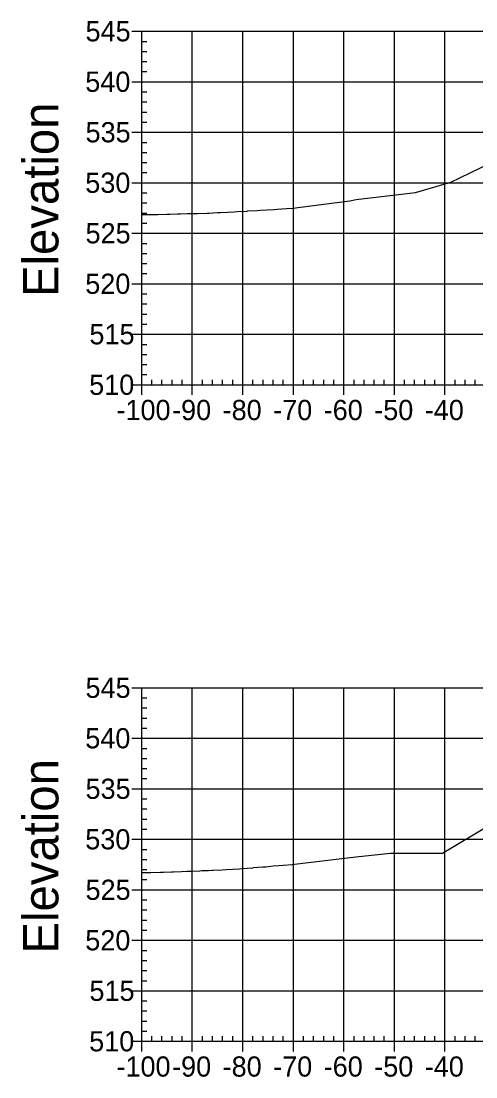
# Model space of a CAD drawing. Extents: x 708103 to 717568, y 374476 to 378707.
# Drawn here: x 717057.6 to 717147.6, y 377431 to 377640.1 of the extents above; entities that cross this region are included whole.
import ezdxf

# ---------------------------------------------------------------- set-up
doc = ezdxf.new("R2010")
doc.units = 0
for name, color, linetype in [('57', 7, 'Continuous'), ('60', 7, 'Continuous'), ('Existing', 7, 'Continuous')]:
    doc.layers.add(name, color=color, linetype=linetype)

msp = doc.modelspace()

# ---------------------------------------------------------------- linework, layer by layer
at = {"layer": '57'}
for p, q in [((717079.5, 377638.07), (717081.5, 377638.07)), ((717081.5, 377638.07), (717281.5, 377638.07)), ((717081.5, 377568.07), (717081.5, 377638.07)), ((717081.5, 377568.07), (717081.5, 377638.07)), ((717091.5, 377568.07), (717091.5, 377638.07)), ((717101.5, 377568.07), (717101.5, 377638.07)), ((717111.5, 377568.07), (717111.5, 377638.07)), ((717121.5, 377568.07), (717121.5, 377638.07)), ((717131.5, 377568.07), (717131.5, 377638.07)), ((717141.5, 377568.07), (717141.5, 377638.07)), ((717081.5, 377636.07), (717082.5, 377636.07)), ((717081.5, 377634.07), (717082.5, 377634.07)), ((717081.5, 377632.07), (717082.5, 377632.07)), ((717081.5, 377630.07), (717082.5, 377630.07)), ((717079.5, 377628.07), (717081.5, 377628.07)), ((717081.5, 377628.07), (717281.5, 377628.07)), ((717081.5, 377626.07), (717082.5, 377626.07)), ((717081.5, 377624.07), (717082.5, 377624.07)), ((717081.5, 377622.07), (717082.5, 377622.07)), ((717081.5, 377620.07), (717082.5, 377620.07)), ((717079.5, 377618.07), (717081.5, 377618.07)), ((717081.5, 377618.07), (717281.5, 377618.07)), ((717081.5, 377616.07), (717082.5, 377616.07)), ((717081.5, 377614.07), (717082.5, 377614.07)), ((717081.5, 377612.07), (717082.5, 377612.07)), ((717081.5, 377610.07), (717082.5, 377610.07)), ((717079.5, 377608.07), (717081.5, 377608.07)), ((717081.5, 377608.07), (717281.5, 377608.07)), ((717081.5, 377606.07), (717082.5, 377606.07)), ((717081.5, 377604.07), (717082.5, 377604.07)), ((717081.5, 377602.07), (717082.5, 377602.07)), ((717081.5, 377600.07), (717082.5, 377600.07)), ((717079.5, 377598.07), (717081.5, 377598.07)), ((717081.5, 377598.07), (717281.5, 377598.07)), ((717081.5, 377596.07), (717082.5, 377596.07)), ((717081.5, 377594.07), (717082.5, 377594.07)), ((717081.5, 377592.07), (717082.5, 377592.07)), ((717081.5, 377590.07), (717082.5, 377590.07)), ((717079.5, 377588.07), (717081.5, 377588.07)), ((717081.5, 377588.07), (717281.5, 377588.07)), ((717081.5, 377586.07), (717082.5, 377586.07)), ((717081.5, 377584.07), (717082.5, 377584.07)), ((717081.5, 377582.07), (717082.5, 377582.07)), ((717081.5, 377580.07), (717082.5, 377580.07)), ((717079.5, 377578.07), (717081.5, 377578.07)), ((717081.5, 377578.07), (717281.5, 377578.07)), ((717081.5, 377576.07), (717082.5, 377576.07)), ((717081.5, 377574.07), (717082.5, 377574.07)), ((717081.5, 377572.07), (717082.5, 377572.07)), ((717081.5, 377570.07), (717082.5, 377570.07)), ((717079.5, 377568.07), (717081.5, 377568.07)), ((717081.5, 377568.07), (717281.5, 377568.07)), ((717081.5, 377568.07), (717281.5, 377568.07)), ((717081.5, 377566.07), (717081.5, 377568.07)), ((717083.5, 377568.07), (717083.5, 377569.07)), ((717085.5, 377568.07), (717085.5, 377569.07)), ((717087.5, 377568.07), (717087.5, 377569.07)), ((717089.5, 377568.07), (717089.5, 377569.07)), ((717091.5, 377566.07), (717091.5, 377568.07)), ((717093.5, 377568.07), (717093.5, 377569.07)), ((717095.5, 377568.07), (717095.5, 377569.07)), ((717097.5, 377568.07), (717097.5, 377569.07)), ((717099.5, 377568.07), (717099.5, 377569.07)), ((717101.5, 377566.07), (717101.5, 377568.07)), ((717103.5, 377568.07), (717103.5, 377569.07)), ((717105.5, 377568.07), (717105.5, 377569.07)), ((717107.5, 377568.07), (717107.5, 377569.07)), ((717109.5, 377568.07), (717109.5, 377569.07)), ((717111.5, 377566.07), (717111.5, 377568.07)), ((717113.5, 377568.07), (717113.5, 377569.07)), ((717115.5, 377568.07), (717115.5, 377569.07)), ((717117.5, 377568.07), (717117.5, 377569.07)), ((717119.5, 377568.07), (717119.5, 377569.07)), ((717121.5, 377566.07), (717121.5, 377568.07)), ((717123.5, 377568.07), (717123.5, 377569.07)), ((717125.5, 377568.07), (717125.5, 377569.07)), ((717127.5, 377568.07), (717127.5, 377569.07)), ((717129.5, 377568.07), (717129.5, 377569.07)), ((717131.5, 377566.07), (717131.5, 377568.07)), ((717133.5, 377568.07), (717133.5, 377569.07)), ((717135.5, 377568.07), (717135.5, 377569.07)), ((717137.5, 377568.07), (717137.5, 377569.07)), ((717139.5, 377568.07), (717139.5, 377569.07)), ((717141.5, 377566.07), (717141.5, 377568.07)), ((717143.5, 377568.07), (717143.5, 377569.07)), ((717145.5, 377568.07), (717145.5, 377569.07)), ((717147.5, 377568.07), (717147.5, 377569.07)), ((717079.5, 377508.07), (717081.5, 377508.07)), ((717081.5, 377508.07), (717281.5, 377508.07)), ((717081.5, 377438.07), (717081.5, 377508.07)), ((717081.5, 377438.07), (717081.5, 377508.07)), ((717091.5, 377438.07), (717091.5, 377508.07)), ((717101.5, 377438.07), (717101.5, 377508.07)), ((717111.5, 377438.07), (717111.5, 377508.07)), ((717121.5, 377438.07), (717121.5, 377508.07)), ((717131.5, 377438.07), (717131.5, 377508.07)), ((717141.5, 377438.07), (717141.5, 377508.07)), ((717081.5, 377506.07), (717082.5, 377506.07)), ((717081.5, 377504.07), (717082.5, 377504.07)), ((717081.5, 377502.07), (717082.5, 377502.07)), ((717079.5, 377498.07), (717081.5, 377498.07)), ((717081.5, 377500.07), (717082.5, 377500.07)), ((717081.5, 377498.07), (717281.5, 377498.07)), ((717081.5, 377496.07), (717082.5, 377496.07)), ((717081.5, 377494.07), (717082.5, 377494.07)), ((717081.5, 377492.07), (717082.5, 377492.07)), ((717081.5, 377490.07), (717082.5, 377490.07)), ((717079.5, 377488.07), (717081.5, 377488.07)), ((717081.5, 377488.07), (717281.5, 377488.07)), ((717081.5, 377486.07), (717082.5, 377486.07)), ((717081.5, 377484.07), (717082.5, 377484.07)), ((717081.5, 377482.07), (717082.5, 377482.07)), ((717081.5, 377480.07), (717082.5, 377480.07)), ((717079.5, 377478.07), (717081.5, 377478.07)), ((717081.5, 377478.07), (717281.5, 377478.07)), ((717081.5, 377476.07), (717082.5, 377476.07)), ((717081.5, 377474.07), (717082.5, 377474.07)), ((717081.5, 377472.07), (717082.5, 377472.07)), ((717081.5, 377470.07), (717082.5, 377470.07)), ((717079.5, 377468.07), (717081.5, 377468.07)), ((717081.5, 377468.07), (717281.5, 377468.07)), ((717081.5, 377466.07), (717082.5, 377466.07)), ((717081.5, 377464.07), (717082.5, 377464.07)), ((717081.5, 377462.07), (717082.5, 377462.07)), ((717081.5, 377460.07), (717082.5, 377460.07)), ((717079.5, 377458.07), (717081.5, 377458.07)), ((717081.5, 377458.07), (717281.5, 377458.07)), ((717081.5, 377456.07), (717082.5, 377456.07)), ((717081.5, 377454.07), (717082.5, 377454.07)), ((717081.5, 377452.07), (717082.5, 377452.07)), ((717081.5, 377450.07), (717082.5, 377450.07)), ((717079.5, 377448.07), (717081.5, 377448.07)), ((717081.5, 377448.07), (717281.5, 377448.07)), ((717081.5, 377446.07), (717082.5, 377446.07)), ((717081.5, 377444.07), (717082.5, 377444.07)), ((717081.5, 377442.07), (717082.5, 377442.07)), ((717081.5, 377440.07), (717082.5, 377440.07)), ((717079.5, 377438.07), (717081.5, 377438.07)), ((717081.5, 377438.07), (717281.5, 377438.07)), ((717081.5, 377438.07), (717281.5, 377438.07)), ((717081.5, 377436.07), (717081.5, 377438.07)), ((717083.5, 377438.07), (717083.5, 377439.07)), ((717085.5, 377438.07), (717085.5, 377439.07)), ((717087.5, 377438.07), (717087.5, 377439.07)), ((717089.5, 377438.07), (717089.5, 377439.07)), ((717091.5, 377436.07), (717091.5, 377438.07)), ((717093.5, 377438.07), (717093.5, 377439.07)), ((717095.5, 377438.07), (717095.5, 377439.07)), ((717097.5, 377438.07), (717097.5, 377439.07)), ((717099.5, 377438.07), (717099.5, 377439.07)), ((717101.5, 377436.07), (717101.5, 377438.07)), ((717103.5, 377438.07), (717103.5, 377439.07)), ((717105.5, 377438.07), (717105.5, 377439.07)), ((717107.5, 377438.07), (717107.5, 377439.07)), ((717109.5, 377438.07), (717109.5, 377439.07)), ((717111.5, 377436.07), (717111.5, 377438.07)), ((717113.5, 377438.07), (717113.5, 377439.07)), ((717115.5, 377438.07), (717115.5, 377439.07)), ((717117.5, 377438.07), (717117.5, 377439.07)), ((717119.5, 377438.07), (717119.5, 377439.07)), ((717121.5, 377436.07), (717121.5, 377438.07)), ((717123.5, 377438.07), (717123.5, 377439.07)), ((717125.5, 377438.07), (717125.5, 377439.07)), ((717127.5, 377438.07), (717127.5, 377439.07)), ((717129.5, 377438.07), (717129.5, 377439.07)), ((717131.5, 377436.07), (717131.5, 377438.07)), ((717133.5, 377438.07), (717133.5, 377439.07)), ((717135.5, 377438.07), (717135.5, 377439.07)), ((717137.5, 377438.07), (717137.5, 377439.07)), ((717139.5, 377438.07), (717139.5, 377439.07)), ((717141.5, 377436.07), (717141.5, 377438.07)), ((717143.5, 377438.07), (717143.5, 377439.07)), ((717145.5, 377438.07), (717145.5, 377439.07)), ((717147.5, 377438.07), (717147.5, 377439.07))]:
    msp.add_line(p, q, dxfattribs=at)
at = {"layer": 'Existing'}
for points in [[(717081.5, 377601.79), (717082.7, 377601.8), (717083.85, 377601.79), (717084.67, 377601.81), (717086.49, 377601.85), (717086.63, 377601.85), (717087.05, 377601.86), (717088.6, 377601.89), (717089.13, 377601.91), (717090.57, 377601.95), (717091.78, 377601.98), (717092.53, 377602), (717094.42, 377602.05), (717094.5, 377602.05), (717094.74, 377602.07), (717096.47, 377602.15), (717097.06, 377602.18), (717098.44, 377602.26), (717099.71, 377602.33), (717100.4, 377602.36), (717102.35, 377602.47), (717102.37, 377602.47), (717102.43, 377602.48), (717104.34, 377602.58), (717104.99, 377602.62), (717106.3, 377602.7), (717107.64, 377602.79), (717108.27, 377602.83), (717110.11, 377602.95), (717110.24, 377602.95), (717110.28, 377602.96), (717111.39, 377603.03), (717114.96, 377603.47), (717122.69, 377604.49), (717123.95, 377604.77), (717135.68, 377606.16), (717142.63, 377608.16), (717150.28, 377611.89)], [(717081.5, 377471.47), (717082.59, 377471.49), (717083.32, 377471.5), (717085.19, 377471.55), (717085.33, 377471.56), (717085.82, 377471.57), (717087.35, 377471.61), (717087.8, 377471.63), (717089.36, 377471.7), (717090.4, 377471.73), (717091.38, 377471.78), (717093.01, 377471.85), (717093.39, 377471.86), (717094.72, 377471.91), (717095.41, 377471.93), (717095.61, 377471.94), (717097.42, 377472.02), (717098.22, 377472.05), (717099.44, 377472.13), (717100.82, 377472.24), (717101.45, 377472.28), (717103.43, 377472.43), (717103.47, 377472.44), (717103.61, 377472.45), (717105.48, 377472.58), (717106.03, 377472.63), (717107.5, 377472.78), (717108.64, 377472.88), (717109.51, 377472.95), (717111.24, 377473.07), (717111.35, 377473.07), (717111.74, 377473.12), (717123.85, 377474.58), (717130.7, 377475.32), (717141.01, 377475.3), (717150.07, 377480.71)]]:
    msp.add_lwpolyline(points, dxfattribs=at)

# ---------------------------------------------------------------- texts
at = {"layer": '57'}
for s, p in [('545', (717070.37, 377636.07)), ('540', (717070.32, 377626.07)), ('535', (717070.37, 377616.07)), ('530', (717070.32, 377606.07)), ('525', (717070.37, 377596.07)), ('520', (717070.32, 377586.07)), ('515', (717071.14, 377576.07)), ('510', (717071.09, 377566.07)), ('-100', (717076.49, 377561.07)), ('-90', (717087.5, 377561.07)), ('-80', (717097.5, 377561.07)), ('-70', (717107.5, 377561.07)), ('-60', (717117.5, 377561.07)), ('-50', (717127.5, 377561.07)), ('-40', (717137.5, 377561.07)), ('545', (717070.37, 377506.07)), ('540', (717070.32, 377496.07)), ('535', (717070.37, 377486.07)), ('530', (717070.32, 377476.07)), ('525', (717070.37, 377466.07)), ('520', (717070.32, 377456.07)), ('515', (717071.14, 377446.07)), ('510', (717071.09, 377436.07)), ('-100', (717076.49, 377431.07)), ('-90', (717087.5, 377431.07)), ('-80', (717097.5, 377431.07)), ('-70', (717107.5, 377431.07)), ('-60', (717117.5, 377431.07)), ('-50', (717127.5, 377431.07)), ('-40', (717137.5, 377431.07))]:
    msp.add_text(s, height=4, dxfattribs=at).set_placement(p)
at = {"layer": '60'}
for p in [(717065, 377585.44), (717065, 377455.44)]:
    msp.add_text('Elevation', height=7, rotation=90, dxfattribs=at).set_placement(p)

doc.saveas('drawing.dxf')
